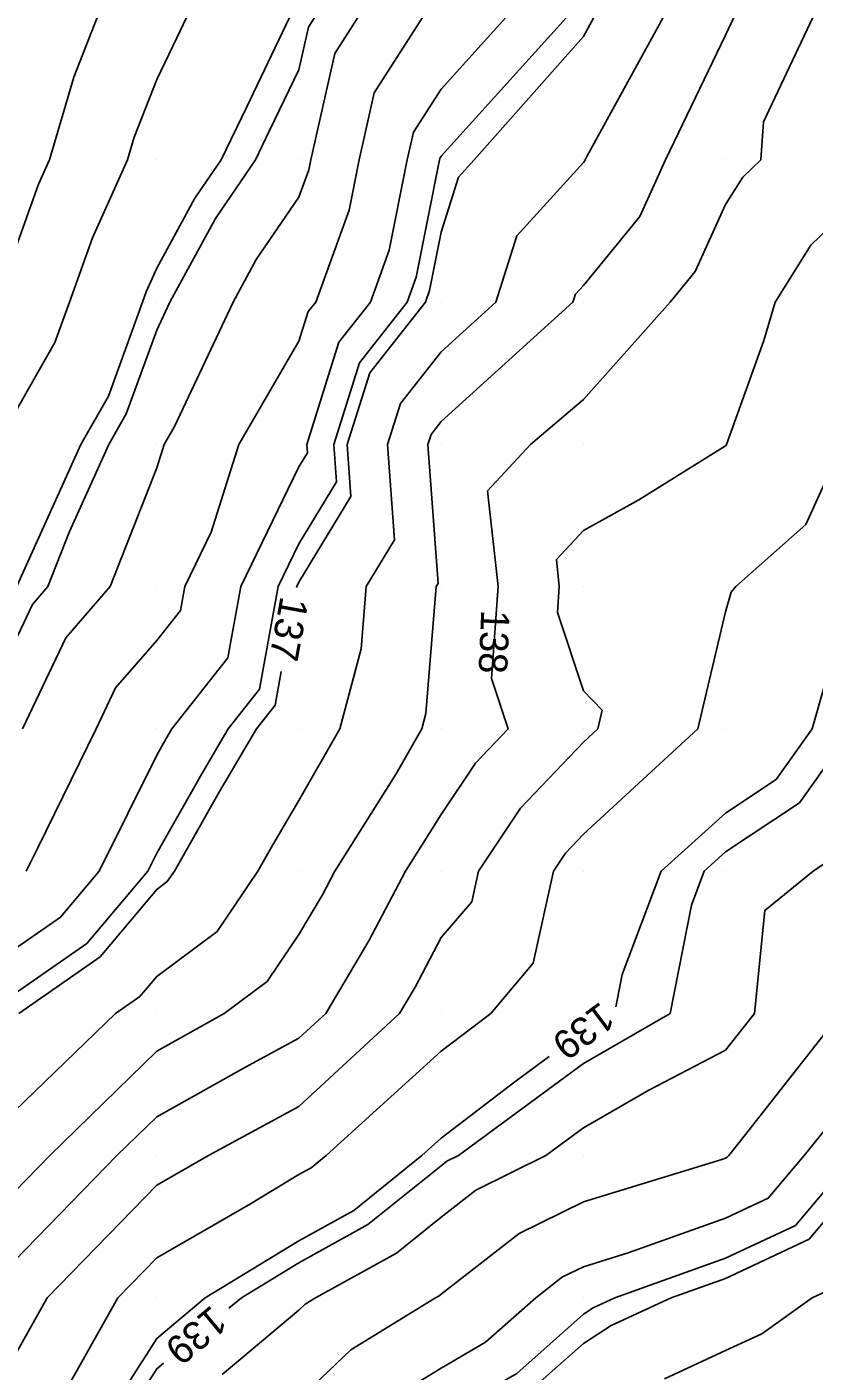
# Model space of a CAD drawing. Extents: x 2354170 to 2357230, y 866100 to 868290.
# Drawn here: x 2355730.9 to 2355786.2, y 866854.9 to 866949.4 of the extents above; entities that cross this region are included whole.
import ezdxf

# ---------------------------------------------------------------- set-up
doc = ezdxf.new("R2010")
doc.units = 0
for name, color, linetype in [('Default', 7, 'Continuous'), ('DTM Contours Major', 7, 'Continuous'), ('DTM Contours Minor', 7, 'Continuous'), ('DTM Contours Minor Text', 7, 'Continuous'), ('Exist DTM QL2 LIDAR Elevation Point', 7, 'Continuous')]:
    doc.layers.add(name, color=color, linetype=linetype)

msp = doc.modelspace()

# ---------------------------------------------------------------- linework, layer by layer
at = {"layer": 'Default'}
for points in [[(2355806.931, 866988.344), (2355805.322, 866984.67), (2355804.734, 866980.01), (2355802.706, 866972.736), (2355801.807, 866970.01), (2355799.981, 866965.357), (2355797.283, 866962.708), (2355795.059, 866960.01), (2355791.918, 866958.072), (2355789.981, 866955.353), (2355783.89, 866956.1), (2355786.121, 866950.01), (2355782.651, 866942.681), (2355782.449, 866940.01), (2355781.189, 866938.801), (2355779.98, 866936.864), (2355777.838, 866932.152), (2355776.083, 866930.01), (2355769.98, 866923.174), (2355766.256, 866920.01), (2355763.24, 866916.75), (2355763.98, 866910.009), (2355763.916, 866909.104)], [(2355718.582, 866888.487), (2355719.37, 866890.009), (2355719.518, 866890.471), (2355719.98, 866891.193), (2355725.481, 866900.009), (2355726.612, 866903.378), (2355729.98, 866909.719), (2355730.073, 866909.916), (2355730.154, 866910.009), (2355730.266, 866910.296), (2355734.656, 866920.01), (2355736.584, 866923.406), (2355738.981, 866930.01), (2355739.244, 866930.745), (2355739.98, 866932.387), (2355742.671, 866937.319), (2355744.507, 866940.01), (2355746.289, 866943.701), (2355749.327, 866950.01)], [(2355735.79, 866950.01), (2355734.155, 866945.835), (2355732.442, 866940.01), (2355731.68, 866938.31), (2355729.98, 866933.561)], [(2355742.073, 866950.01), (2355741.393, 866948.597), (2355739.98, 866945.669), (2355738.388, 866941.602), (2355737.919, 866940.01), (2355735.462, 866934.527), (2355733.844, 866930.01), (2355732.815, 866927.174), (2355729.98, 866922.18)], [(2355764.534, 866950.01), (2355759.98, 866944.977), (2355758.035, 866941.955), (2355757.597, 866940.01), (2355756.335, 866933.655), (2355755.014, 866930.01), (2355752.799, 866927.191), (2355750.537, 866920.01), (2355750.58, 866919.41), (2355749.98, 866918.421), (2355745.891, 866910.009), (2355744.98, 866905.01), (2355741.039, 866900.009), (2355740.646, 866899.343), (2355739.98, 866898.171), (2355735.936, 866890.009), (2355733.218, 866886.771), (2355729.98, 866884.524)], [(2355775.601, 866950.01), (2355770.226, 866940.255), (2355770.108, 866940.01), (2355770.068, 866939.922), (2355769.98, 866939.816), (2355765.31, 866934.68), (2355763.831, 866930.01), (2355759.98, 866926.517), (2355757.116, 866922.873), (2355756.214, 866920.01), (2355756.7, 866913.29), (2355754.709, 866910.009), (2355754.359, 866905.631), (2355752.857, 866900.009), (2355749.98, 866894.962), (2355748.145, 866891.844), (2355747.102, 866890.009), (2355744.232, 866885.757), (2355739.98, 866882.61), (2355738.793, 866881.196), (2355737.083, 866880.009), (2355729.98, 866873.14)], [(2355780.563, 866950.01), (2355779.98, 866948.779), (2355775.759, 866940.01), (2355773.953, 866936.037), (2355769.98, 866931.189), (2355769.419, 866930.571), (2355769.241, 866930.01), (2355759.98, 866921.612), (2355759.275, 866920.715), (2355759.053, 866920.01), (2355759.76, 866910.23), (2355759.626, 866910.009), (2355758.911, 866901.079), (2355758.625, 866900.009), (2355756.829, 866896.858), (2355752.515, 866890.009), (2355751.64, 866888.349), (2355749.98, 866885.561), (2355747.743, 866882.246), (2355744.72, 866880.009), (2355739.98, 866877.357), (2355732.459, 866870.009), (2355729.98, 866867.466)], [(2355754.12, 866950.01), (2355752.499, 866947.491), (2355750.814, 866940.01), (2355750.676, 866939.314), (2355749.98, 866937.394), (2355746.985, 866933.005), (2355745.351, 866930.01), (2355741.226, 866921.256), (2355740.499, 866920.01), (2355739.98, 866918.356), (2355736.709, 866910.009), (2355733.583, 866906.406), (2355730.552, 866900.009)], [(2355758.669, 866950.01), (2355755.267, 866944.723), (2355754.206, 866940.01), (2355753.506, 866936.484), (2355751.159, 866930.01), (2355750.64, 866929.35), (2355749.98, 866927.254), (2355745.755, 866920.01), (2355743.819, 866913.849), (2355741.953, 866910.009), (2355741.649, 866908.341), (2355739.98, 866906.224), (2355737.094, 866902.896), (2355735.726, 866900.009), (2355731.623, 866891.653), (2355730.809, 866890.009)], [(2355770.708, 866950.01), (2355769.98, 866948.689), (2355762.312, 866940.01), (2355761.202, 866938.788), (2355759.98, 866934.931), (2355759.165, 866930.825), (2355758.87, 866930.01), (2355754.958, 866925.032), (2355753.375, 866920.01), (2355753.64, 866916.35), (2355749.98, 866910.319), (2355749.83, 866910.009), (2355749.82, 866909.954)], [(2355805.723, 866950.01), (2355807.191, 866947.22), (2355805.375, 866940.01), (2355803.655, 866936.336), (2355800.902, 866930.01), (2355800.633, 866929.358), (2355799.981, 866927.17), (2355797.385, 866922.605), (2355796.551, 866920.01), (2355793.454, 866913.483), (2355791.935, 866910.009), (2355790.834, 866909.156), (2355789.981, 866906.831), (2355786.935, 866903.055), (2355786.07, 866900.009), (2355783.532, 866896.458), (2355779.98, 866894.089), (2355775.45, 866890.009), (2355772.718, 866882.746), (2355772.272, 866880.475)], [(2355789.981, 866937.877), (2355785.966, 866934.025), (2355783.46, 866930.01), (2355782.667, 866927.323), (2355780.055, 866920.01), (2355780.032, 866919.958), (2355779.98, 866919.912), (2355773.877, 866916.113), (2355769.98, 866913.961), (2355768.081, 866911.908), (2355768.29, 866910.009), (2355768.162, 866908.191), (2355769.98, 866902.679), (2355771.299, 866901.328), (2355770.986, 866900.009), (2355769.98, 866899.083), (2355765.559, 866894.431), (2355762.6, 866890.009), (2355762.131, 866887.859), (2355759.98, 866885.331), (2355758.143, 866881.846), (2355757.049, 866880.009), (2355749.98, 866873.452), (2355743.617, 866870.009), (2355739.98, 866867.924), (2355732.274, 866860.009), (2355729.98, 866855.901)], [(2355788.183, 866920.01), (2355785.61, 866914.381), (2355780.689, 866910.009), (2355780.373, 866909.617), (2355779.98, 866908.236), (2355778.028, 866900.009), (2355769.98, 866892.596), (2355768.72, 866891.27), (2355767.876, 866890.009), (2355766.462, 866883.527), (2355763.468, 866880.009), (2355759.98, 866877.351), (2355751.894, 866870.009), (2355750.834, 866869.155), (2355749.98, 866868.683), (2355746.582, 866866.611), (2355739.98, 866862.826), (2355737.238, 866860.009), (2355733.769, 866853.798)], [(2355809.566, 866907.268), (2355807.822, 866902.168), (2355806.609, 866900.009), (2355804.069, 866894.098), (2355802.708, 866890.009), (2355801.469, 866888.521), (2355799.981, 866883.086), (2355799.089, 866880.901), (2355798.629, 866880.009), (2355793.706, 866873.735), (2355791.002, 866870.009), (2355790.469, 866869.52), (2355789.981, 866869.027), (2355785.853, 866864.136), (2355779.98, 866861.378), (2355776.143, 866860.009), (2355771.931, 866858.059), (2355769.98, 866856.793), (2355766.384, 866853.605)], [(2355748.743, 866904.052), (2355748.311, 866901.679), (2355746.995, 866900.009), (2355744.396, 866895.594), (2355741.222, 866890.009), (2355740.722, 866889.268), (2355739.98, 866888.719), (2355736.006, 866883.983), (2355730.278, 866880.009)], [(2355763.664, 866903.139), (2355764.697, 866900.009), (2355762.398, 866897.591), (2355759.98, 866893.978), (2355757.48, 866890.009), (2355754.892, 866885.098), (2355751.862, 866880.009), (2355749.98, 866878.264), (2355746.176, 866876.206), (2355739.98, 866872.738), (2355737.186, 866870.009), (2355729.98, 866862.617), (2355727.958, 866860.009), (2355724.201, 866854.23), (2355721.89, 866850.009), (2355719.98, 866847.735), (2355716.552, 866843.436), (2355714.592, 866840.009), (2355713.289, 866836.699), (2355710.335, 866830.009), (2355710.252, 866829.737), (2355709.98, 866829.411), (2355707.148, 866824.54)], [(2355788.445, 866891.545), (2355786.144, 866890.009), (2355782.74, 866887.25), (2355782.005, 866880.009), (2355779.98, 866877.423), (2355774.589, 866874.618), (2355769.98, 866871.949), (2355767.343, 866870.009), (2355762.415, 866867.574), (2355759.98, 866865.683), (2355756.838, 866863.152), (2355751.154, 866860.009), (2355750.427, 866859.562), (2355749.98, 866859.135), (2355744.596, 866854.625)], [(2355788.06, 866880.009), (2355781.132, 866871.16), (2355780.199, 866870.009), (2355780.099, 866869.89), (2355779.98, 866869.834), (2355779.709, 866869.738), (2355769.98, 866866.755), (2355765.466, 866864.524), (2355759.98, 866860.263), (2355759.839, 866860.15), (2355759.585, 866860.009), (2355753.637, 866856.352), (2355749.98, 866852.856)], [(2355767.577, 866876.967), (2355765.16, 866875.189), (2355759.98, 866871.241), (2355758.623, 866870.009), (2355753.836, 866866.153), (2355749.98, 866864.021), (2355743.401, 866860.009), (2355739.98, 866857.153), (2355735.423, 866850.009), (2355733.929, 866846.06), (2355730.611, 866840.009)], [(2355789.981, 866875.537), (2355785.504, 866870.009), (2355782.976, 866867.013), (2355779.98, 866865.606), (2355773.136, 866863.164), (2355769.98, 866862.197), (2355768.516, 866861.473), (2355766.631, 866860.009), (2355763.105, 866856.884), (2355759.98, 866855.069), (2355756.846, 866853.143)], [(2355788.73, 866861.259), (2355786.068, 866860.009), (2355782.524, 866857.465), (2355779.98, 866856.298), (2355775.681, 866854.308)]]:
    msp.add_lwpolyline(points, dxfattribs=at)
at = {"layer": 'DTM Contours Major'}
msp.add_lwpolyline([(2355813.952, 866916.315), (2355809.981, 866911.176), (2355809.375, 866910.009), (2355806.981, 866903.009), (2355805.296, 866900.009), (2355801.767, 866891.796), (2355801.172, 866890.009), (2355800.631, 866889.359), (2355799.981, 866886.984), (2355797.959, 866882.031), (2355796.915, 866880.009), (2355789.981, 866871.169), (2355789.041, 866870.009), (2355784.894, 866865.095), (2355779.98, 866862.787), (2355772.192, 866860.009), (2355770.68, 866859.309), (2355769.98, 866858.855), (2355765.291, 866854.698), (2355759.98, 866851.614), (2355758.986, 866851.003), (2355757.946, 866850.009), (2355754.039, 866845.95), (2355751.68, 866843.241)], dxfattribs=at)
at = {"layer": 'DTM Contours Minor'}
for points in [[(2355751.087, 866950.01), (2355750.653, 866949.337), (2355749.98, 866946.346), (2355747.921, 866942.069), (2355746.927, 866940.01), (2355744.109, 866935.881), (2355740.906, 866930.01), (2355739.98, 866928.045), (2355737.84, 866922.149), (2355736.625, 866920.01), (2355733.859, 866913.889), (2355732.339, 866910.009), (2355731.243, 866908.746), (2355729.98, 866906.08)], [(2355768.8, 866950.01), (2355759.98, 866940.265), (2355759.881, 866940.11), (2355759.858, 866940.01), (2355758.222, 866931.768), (2355757.584, 866930.01), (2355754.238, 866925.752), (2355752.429, 866920.01), (2355752.62, 866917.37), (2355749.98, 866913.02), (2355748.517, 866910.009), (2355747.2, 866902.789), (2355745.009, 866900.009), (2355743.146, 866896.843), (2355739.98, 866891.273), (2355739.354, 866890.009), (2355735.077, 866884.913), (2355729.98, 866881.376)], [(2355786.121, 866950.01), (2355782.651, 866942.681), (2355782.449, 866940.01), (2355781.189, 866938.801), (2355779.98, 866936.864), (2355777.838, 866932.152), (2355776.083, 866930.01), (2355769.98, 866923.174), (2355766.256, 866920.01), (2355763.24, 866916.75), (2355763.98, 866910.009), (2355763.527, 866903.556), (2355764.697, 866900.009), (2355762.398, 866897.591), (2355759.98, 866893.978), (2355757.48, 866890.009), (2355754.892, 866885.098), (2355751.862, 866880.009), (2355749.98, 866878.264), (2355746.176, 866876.206), (2355739.98, 866872.738), (2355737.186, 866870.009), (2355729.98, 866862.617)], [(2355788.878, 866900.009), (2355785.169, 866894.82), (2355779.98, 866891.358), (2355778.482, 866890.009), (2355777.579, 866887.608), (2355776.087, 866880.009), (2355769.98, 866876.473), (2355761.194, 866870.009), (2355760.382, 866869.608), (2355759.98, 866869.296), (2355754.836, 866865.153), (2355749.98, 866862.468), (2355745.949, 866860.009), (2355745.064, 866859.27)], [(2355740.458, 866855.425), (2355739.98, 866855.025), (2355736.78, 866850.009), (2355734.914, 866845.075), (2355732.135, 866840.009), (2355731.454, 866838.534), (2355729.98, 866835.772)]]:
    msp.add_lwpolyline(points, dxfattribs=at)
at = {"layer": 'Exist DTM QL2 LIDAR Elevation Point'}
for p, q in [((2355739.98, 866940.01), (2355739.98, 866940.01)), ((2355749.98, 866940.01), (2355749.98, 866940.01)), ((2355759.98, 866940.01), (2355759.98, 866940.01)), ((2355769.98, 866940.01), (2355769.98, 866940.01)), ((2355779.98, 866940.01), (2355779.98, 866940.01)), ((2355739.98, 866930.01), (2355739.98, 866930.01)), ((2355749.98, 866930.01), (2355749.98, 866930.01)), ((2355759.98, 866930.01), (2355759.98, 866930.01)), ((2355769.98, 866930.01), (2355769.98, 866930.01)), ((2355779.98, 866930.01), (2355779.98, 866930.01)), ((2355739.98, 866920.01), (2355739.98, 866920.01)), ((2355749.98, 866920.01), (2355749.98, 866920.01)), ((2355759.98, 866920.01), (2355759.98, 866920.01)), ((2355769.98, 866920.01), (2355769.98, 866920.01)), ((2355779.98, 866920.01), (2355779.98, 866920.01)), ((2355739.98, 866910.009), (2355739.98, 866910.009)), ((2355749.98, 866910.009), (2355749.98, 866910.009)), ((2355759.98, 866910.009), (2355759.98, 866910.009)), ((2355769.98, 866910.009), (2355769.98, 866910.009)), ((2355779.98, 866910.009), (2355779.98, 866910.009)), ((2355739.98, 866900.009), (2355739.98, 866900.009)), ((2355749.98, 866900.009), (2355749.98, 866900.009)), ((2355759.98, 866900.009), (2355759.98, 866900.009)), ((2355769.98, 866900.009), (2355769.98, 866900.009)), ((2355779.98, 866900.009), (2355779.98, 866900.009)), ((2355739.98, 866890.009), (2355739.98, 866890.009)), ((2355749.98, 866890.009), (2355749.98, 866890.009)), ((2355759.98, 866890.009), (2355759.98, 866890.009)), ((2355769.98, 866890.009), (2355769.98, 866890.009)), ((2355779.98, 866890.009), (2355779.98, 866890.009)), ((2355739.98, 866880.009), (2355739.98, 866880.009)), ((2355749.98, 866880.009), (2355749.98, 866880.009)), ((2355759.98, 866880.009), (2355759.98, 866880.009)), ((2355769.98, 866880.009), (2355769.98, 866880.009)), ((2355779.98, 866880.009), (2355779.98, 866880.009)), ((2355739.98, 866870.009), (2355739.98, 866870.009)), ((2355749.98, 866870.009), (2355749.98, 866870.009)), ((2355759.98, 866870.009), (2355759.98, 866870.009)), ((2355769.98, 866870.009), (2355769.98, 866870.009)), ((2355779.98, 866870.009), (2355779.98, 866870.009)), ((2355739.98, 866860.009), (2355739.98, 866860.009)), ((2355749.98, 866860.009), (2355749.98, 866860.009)), ((2355759.98, 866860.009), (2355759.98, 866860.009)), ((2355769.98, 866860.009), (2355769.98, 866860.009)), ((2355779.98, 866860.009), (2355779.98, 866860.009))]:
    msp.add_line(p, q, dxfattribs=at)

# ---------------------------------------------------------------- texts
at = {"layer": 'Default'}
for s, rotation, p in [('137', 259.66565, (2355748.7, 866909.39)), ('138', 267.58307, (2355762.802, 866908.395)), ('139', 216.76367, (2355771.194, 866880.888))]:
    msp.add_text(s, height=2, rotation=rotation, dxfattribs=at).set_placement(p)
at = {"layer": 'DTM Contours Minor Text'}
msp.add_text('139', height=2, rotation=219.8598, dxfattribs=at).set_placement((2355743.843, 866859.554))

doc.saveas('drawing.dxf')
